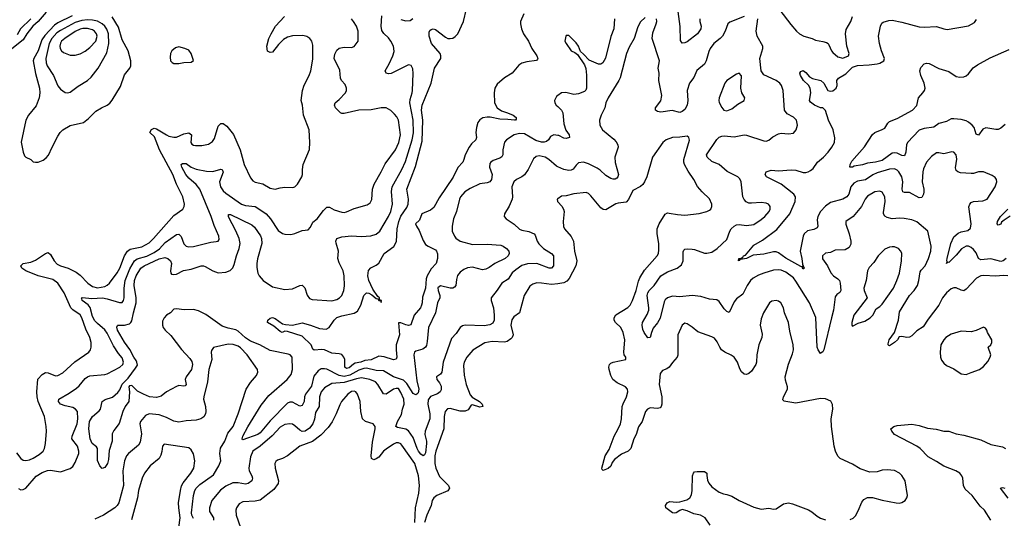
# Model space of a CAD drawing. Header units: inches. Extents: x 1649636 to 1815363, y 506543 to 641975.
# Tile 403 of 656: x 1725641 to 1733619, y 593905 to 597943. Entities that reach past the tile are written whole.
import ezdxf

# ---------------------------------------------------------------- set-up
doc = ezdxf.new("R2010")
doc.units = ezdxf.units.IN
doc.header["$MEASUREMENT"] = 0
doc.layers.add('B7529', color=7, linetype='Continuous')
doc.layers.add('B7539', color=7, linetype='Continuous')

msp = doc.modelspace()

# ---------------------------------------------------------------- linework, layer by layer
at = {"layer": 'B7529', "color": 5}
for points, elevation in [([(1729725.6, 597990), (1729699.7, 597930), (1729697.8, 597910), (1729706, 597870), (1729722, 597830), (1729763.6, 597770), (1729790.2, 597710), (1729830.3, 597650), (1729839.5, 597630), (1729837.4, 597622.6), (1729828.5, 597611.5), (1729750, 597602.3), (1729710.7, 597590), (1729684.7, 597575.3), (1729630.2, 597509.8), (1729568, 597472), (1729510, 597422), (1729490.3, 597390), (1729484.5, 597350), (1729489.3, 597270), (1729509.5, 597229.5), (1729544.2, 597204.2), (1729594, 597190), (1729640.4, 597170), (1729664.4, 597150), (1729663.5, 597136.5), (1729658, 597130), (1729650, 597129.1), (1729596.3, 597136.3), (1729530, 597138.3), (1729453, 597153), (1729430, 597153.4), (1729392.7, 597147.3), (1729370, 597133.6), (1729354.2, 597110), (1729342, 597070), (1729338.1, 597030), (1729343.5, 596990), (1729338.2, 596970), (1729302.2, 596937.8), (1729282.1, 596910), (1729249.4, 596850), (1729240.2, 596810), (1729230.2, 596790), (1729190, 596745.1), (1729152.4, 596667.6), (1729040.6, 596499.4), (1728996.5, 596423.5), (1728970, 596400.8), (1728899.3, 596370), (1728880.9, 596319.1), (1728848.4, 596290), (1728855.5, 596270), (1728876.5, 596236.5), (1728910, 596154.8), (1728930, 596123.8), (1728950, 596108.4), (1729010, 596079.1), (1729018, 596070), (1729027.1, 596047.1), (1729025.5, 596010), (1729014.4, 595970), (1728974.9, 595925.1), (1728942.5, 595870), (1728934.8, 595845.2), (1728929.4, 595770), (1728905, 595695), (1728903.2, 595650), (1728897.8, 595630), (1728887.7, 595610), (1728837.8, 595550), (1728810, 595471.8), (1728790, 595467.4), (1728770, 595470.9), (1728730, 595489.6), (1728710.9, 595489.1), (1728718, 595390), (1728692.4, 595310), (1728691.2, 595270), (1728696.9, 595210), (1728690, 595194.5), (1728670, 595189.8), (1728593, 595213), (1728550, 595217.2), (1728490, 595188.3), (1728436.4, 595183.6), (1728404.2, 595170), (1728359.2, 595160.8), (1728345.6, 595154.4), (1728310, 595123.6), (1728290, 595119.3), (1728275.4, 595130), (1728274, 595190), (1728267.7, 595210), (1728251.2, 595231.2), (1728230, 595238.2), (1728170, 595241.4), (1728110, 595270.6), (1728090, 595273.3), (1728027.1, 595267.1), (1728015.6, 595275.6), (1728002, 595310), (1727930, 595380.5), (1727810, 595418.4), (1727790, 595421.2), (1727768, 595410), (1727750, 595417.2), (1727701.1, 595461.1), (1727648.7, 595490), (1727652.7, 595510), (1727670, 595527.3), (1727690, 595530.3), (1727710, 595523.1), (1727770, 595480.7), (1727794.4, 595474.4), (1727850, 595468.5), (1727930, 595488.7), (1727997.3, 595470), (1728070, 595441.1), (1728123.3, 595436.7), (1728149.7, 595450.3), (1728188.3, 595510), (1728210, 595532.6), (1728250, 595545.8), (1728350, 595565.6), (1728377.4, 595582.6), (1728405.7, 595630), (1728429.1, 595710.9), (1728449.8, 595730.2), (1728470, 595727.4), (1728495.2, 595715.2), (1728530, 595686.4), (1728542, 595682), (1728550, 595668.4), (1728567.1, 595667.1), (1728570, 595654), (1728571.5, 595670), (1728555.3, 595675.3), (1728555.6, 595690), (1728541.7, 595701.7), (1728501.7, 595761.7), (1728469.9, 595829.9), (1728462.4, 595870), (1728467.7, 595912.3), (1728485.1, 595934.9), (1728530, 595954.4), (1728550, 595970.4), (1728593.5, 596050), (1728673.3, 596106.7), (1728693.7, 596146.3), (1728699.9, 596250), (1728711.8, 596310), (1728727.9, 596352.1), (1728777.9, 596422.1), (1728789.4, 596450), (1728789.9, 596490), (1728777, 596570), (1728846.8, 596753.2), (1728901, 596959), (1728906.1, 597130), (1728896.5, 597210), (1728901.2, 597250), (1728975.7, 597430), (1729002.2, 597550), (1729052.8, 597630), (1729054, 597650), (1729047.4, 597670), (1728978.3, 597750), (1728958, 597810), (1728958.2, 597841.8), (1728964.5, 597855.5), (1728975.7, 597864.3), (1728990, 597868.4), (1729010, 597862.6), (1729090, 597800.8), (1729110, 597791.9), (1729130, 597790.1), (1729150, 597794.3), (1729170, 597806.4), (1729190.5, 597830), (1729236, 597930), (1729261.3, 598030)], 520), ([(1725856.2, 598003.8), (1725790, 597928.6), (1725746.2, 597890), (1725698.3, 597830), (1725670, 597779.2), (1725550, 597684.7)], 580), ([(1725614.5, 594434.5), (1725650, 594388.2), (1725670, 594375.8), (1725690, 594372.2), (1725721, 594379), (1725750, 594392.2), (1725797.4, 594422.6), (1725829.5, 594450), (1725841.6, 594470), (1725849.6, 594510), (1725857.7, 594610), (1725856.4, 594650), (1725840.4, 594730), (1725791.6, 594851.6), (1725781.2, 594890), (1725778.7, 594930), (1725788, 595032), (1725822.6, 595070), (1725850, 595085.5), (1725870, 595084.4), (1725930, 595060.2), (1725950, 595061.5), (1725990, 595082.7), (1726087.5, 595172.5), (1726199.7, 595250), (1726213.3, 595270), (1726219.8, 595290), (1726219.8, 595330), (1726208.9, 595370), (1726177.1, 595437.1), (1726145.4, 595530), (1726130, 595552.8), (1726072.3, 595592.3), (1726054.2, 595610), (1725999.9, 595730), (1725950, 595809.1), (1725910, 595838.9), (1725790, 595869.8), (1725689, 595910), (1725659, 595930), (1725649.2, 595950), (1725668, 595970), (1725730, 595979.5), (1725770, 595994.6), (1725850, 596050.6), (1725870, 596059.1), (1725890, 596041.6), (1725918.8, 595990), (1725944.5, 595964.5), (1725972.2, 595950), (1726032.2, 595932.2), (1726098.1, 595898.1), (1726130, 595873.2), (1726192.2, 595810), (1726230, 595781.8), (1726270, 595771.6), (1726330, 595782.2), (1726350, 595792.5), (1726369.5, 595810.5), (1726430, 595893.8), (1726451.4, 595930), (1726491, 596030), (1726514.6, 596070), (1726535, 596085), (1726630, 596103.8), (1726690, 596137.5), (1726723.9, 596170), (1726890, 596357.7), (1726962.9, 596410), (1726974.7, 596430), (1726977.4, 596450), (1726961.5, 596510), (1726910.5, 596610.5), (1726882.1, 596690), (1726773.3, 596890), (1726734.1, 596994.1), (1726695.6, 597030), (1726710, 597055.3), (1726730, 597064.2), (1726750, 597060.2), (1726830, 597010.1), (1726850, 597000.5), (1726890, 596990.9), (1726910, 596992.5), (1726970, 597018.6), (1727010, 597027.6), (1727033.4, 597010), (1727026.5, 596950), (1727036.5, 596936.5), (1727048.4, 596928.4), (1727065.1, 596925.1), (1727115.3, 596924.7), (1727170, 596934.4), (1727202.8, 596957.2), (1727218.2, 596981.8), (1727250, 597081.1), (1727270, 597101.3), (1727290, 597103.2), (1727319.8, 597079.8), (1727373, 597013), (1727427.3, 596890), (1727458.9, 596770), (1727510, 596662), (1727530, 596638.4), (1727550, 596627.2), (1727610, 596614), (1727670, 596579.5), (1727709.6, 596570.4), (1727750, 596581.6), (1727790, 596586.4), (1727855.1, 596584.9), (1727869.7, 596590.3), (1727892.3, 596610), (1727926.6, 596670), (1727932.3, 596690), (1727932, 596730), (1727938.4, 596770), (1727988.2, 596891.8), (1727993, 596950), (1727987.3, 597050), (1727941.1, 597170), (1727932.1, 597250), (1727922.6, 597290), (1727931, 597370), (1727946.8, 597413.2), (1727987.5, 597492.5), (1728000.4, 597530), (1728015.2, 597624.8), (1728017, 597737), (1728008, 597770), (1727991.7, 597791.7), (1727967.7, 597807.7), (1727934.9, 597814.9), (1727850, 597811.8), (1727810, 597800.6), (1727778.3, 597781.7), (1727738.1, 597741.9), (1727690, 597681.6), (1727670, 597677), (1727648.1, 597688.1), (1727642.6, 597730), (1727659.1, 597790), (1727677.3, 597830), (1727714.2, 597890), (1727786.2, 597970)], 580), ([(1725731.6, 597950), (1725647.9, 597870), (1725618.9, 597821.1)], 560), ([(1725630, 594145.8), (1725650, 594136.5), (1725670, 594137.7), (1725690, 594149.4), (1725773, 594247), (1725822.6, 594277.4), (1725866.6, 594293.4), (1725890, 594296), (1725970, 594280.5), (1726050, 594309.2), (1726070, 594324.9), (1726090, 594357.1), (1726118.5, 594430), (1726119.4, 594450), (1726109, 594490), (1726063.5, 594550), (1726064.8, 594570), (1726106, 594670), (1726110.8, 594710.8), (1726109, 594769), (1726093.7, 594790), (1726070, 594803.7), (1726010, 594816.5), (1725971.6, 594830), (1725956.4, 594850), (1725958.7, 594870), (1726042.4, 594917.6), (1726102, 594958), (1726122.7, 594977.3), (1726170, 595036.9), (1726188.8, 595051.2), (1726210, 595058.6), (1726330, 595069.2), (1726350, 595074.7), (1726451.2, 595130), (1726475.8, 595150), (1726483.1, 595170), (1726470, 595205.1), (1726440.9, 595240.9), (1726401.6, 595301.6), (1726350, 595405.7), (1726330, 595431.9), (1726270, 595482), (1726250, 595504.1), (1726230, 595540.4), (1726211.5, 595611.5), (1726194.4, 595634.4), (1726147.6, 595670), (1726145.1, 595685.1), (1726139.3, 595690), (1726150, 595693.8), (1726224.7, 595684.7), (1726310.8, 595690), (1726350, 595683.3), (1726450, 595652.6), (1726470, 595653.7), (1726482.3, 595670), (1726487, 595690), (1726488.1, 595768.1), (1726496.5, 595830), (1726534.4, 595925.6), (1726569.7, 595990.3), (1726592.4, 596007.6), (1726670, 596027.9), (1726730, 596056.9), (1726772.2, 596087.8), (1726820.3, 596139.7), (1726910, 596202.4), (1726930, 596205), (1726938.8, 596198.8), (1726948.3, 596188.3), (1726970, 596128.2), (1726990, 596108.8), (1727010, 596104), (1727050, 596105.5), (1727190, 596140.9), (1727233.4, 596146.6), (1727249.4, 596150.6), (1727258, 596162), (1727254, 596190), (1727215.9, 596275.9), (1727192.5, 596350), (1727100.2, 596570), (1727070, 596608.6), (1727010, 596659.9), (1726986.4, 596690), (1726954.2, 596750), (1726948.9, 596771.1), (1726960, 596780), (1726990, 596778.3), (1727030, 596749.4), (1727070, 596732.7), (1727155.6, 596715.6), (1727206.2, 596713.8), (1727270, 596734), (1727280.7, 596730), (1727288.7, 596708.7), (1727259.3, 596630), (1727268.6, 596590), (1727290, 596558), (1727310, 596539.7), (1727438.7, 596450), (1727470, 596438.6), (1727550, 596431), (1727611.1, 596391.1), (1727638.2, 596370), (1727673.8, 596330), (1727735.1, 596235.1), (1727770, 596210.4), (1727790, 596205.3), (1727837.2, 596202.8), (1727870, 596210.4), (1727930, 596235.5), (1727977.7, 596242.3), (1727997.6, 596262.4), (1728015.9, 596304.1), (1728050, 596330.2), (1728101.2, 596398.8), (1728130, 596423.7), (1728150, 596425.3), (1728190, 596404.6), (1728250, 596384.6), (1728270, 596382.3), (1728290, 596386.5), (1728350, 596413.8), (1728455.6, 596444.4), (1728479.8, 596460.2), (1728493.4, 596486.6), (1728498.7, 596570), (1728512, 596610), (1728570, 596710.4), (1728602.8, 596777.2), (1728685, 596890), (1728714.1, 596950), (1728725.6, 597010), (1728710, 597129.4), (1728696.6, 597156.6), (1728678.8, 597178.8), (1728647.6, 597207.6), (1728609.8, 597229.8), (1728569.8, 597229.8), (1728490, 597212.2), (1728390, 597211.8), (1728270, 597182.4), (1728250, 597184.5), (1728241.2, 597190), (1728200.9, 597230), (1728192.7, 597250), (1728197.2, 597270), (1728230, 597295.8), (1728280.5, 597350), (1728288, 597370), (1728288.2, 597390), (1728278.2, 597418.2), (1728249.6, 597450), (1728239.7, 597470), (1728233.8, 597533.8), (1728189.8, 597629.8), (1728195.2, 597664.8), (1728210, 597696.4), (1728230, 597713.1), (1728270, 597720.2), (1728330, 597717.6), (1728350, 597725.5), (1728382.9, 597770), (1728384.7, 597850), (1728371.2, 597890), (1728345.1, 597930), (1728328, 597950)], 560), ([(1726065.2, 597974.8), (1725950, 597917.2), (1725921.7, 597898.3), (1725844.3, 597815.7), (1725820.3, 597779.7), (1725790.1, 597690.1), (1725754.2, 597630), (1725749.6, 597610), (1725767.7, 597507.7), (1725799.8, 597390), (1725802.5, 597350), (1725797.4, 597310), (1725775.1, 597244.9), (1725711.4, 597170), (1725691.4, 597130), (1725651.9, 596951.9), (1725669.1, 596869.1), (1725680.7, 596840.7), (1725690.2, 596830.2), (1725730.7, 596810), (1725750, 596793.4), (1725770, 596788.4), (1725790.6, 596790.6), (1725830, 596806.7), (1725855.6, 596824.4), (1725875.2, 596844.8), (1725902.7, 596910), (1725950, 596999.3), (1725969.7, 597030), (1725990, 597050.3), (1726050, 597085.5), (1726157, 597110), (1726197.8, 597142.2), (1726257.3, 597202.7), (1726302.9, 597230), (1726349.8, 597250.2), (1726370, 597267.2), (1726389.1, 597290.9), (1726457.7, 597402.3), (1726490, 597498), (1726534.3, 597550), (1726542, 597570), (1726542.3, 597610), (1726520.4, 597690), (1726470, 597781.3), (1726441.7, 597881.7), (1726390, 597965.8)], 620), ([(1730000, 597006), (1729970, 597011.3), (1729943.1, 596996.9), (1729924.9, 596970), (1729910, 596956.8), (1729890, 596950.7), (1729870, 596951.1), (1729824.4, 596964.4), (1729730, 597019.6), (1729690, 597022.6), (1729648.8, 597010), (1729584.9, 596970), (1729567.9, 596952.1), (1729554.9, 596890), (1729555.3, 596850), (1729546.7, 596833.3), (1729530, 596822), (1729478.3, 596801.7), (1729458.8, 596790), (1729450, 596779), (1729446.7, 596750), (1729468.1, 596690), (1729463.2, 596650), (1729450, 596631.3), (1729430, 596622), (1729370, 596613.3), (1729290, 596575.6), (1729247.2, 596550), (1729212.6, 596510), (1729203.2, 596490), (1729179, 596390), (1729155.6, 596330), (1729144, 596270), (1729146, 596230), (1729162.7, 596190), (1729174.7, 596174.7), (1729210, 596148.4), (1729310, 596122.5), (1729430, 596125.1), (1729538.4, 596118.4), (1729559.5, 596110), (1729586, 596090), (1729603.6, 596070), (1729607.9, 596050), (1729599.1, 596030), (1729574.3, 596010), (1729490, 595968.9), (1729444.7, 595935.3), (1729418.1, 595921.9), (1729390, 595918.4), (1729310, 595938.6), (1729270, 595935), (1729238.8, 595921.2), (1729210, 595899.1), (1729189.4, 595870.6), (1729180.4, 595839.6), (1729175.5, 595790), (1729163.9, 595776.1), (1729150, 595769.8), (1729130, 595768.7), (1729050, 595787.8), (1729030, 595772.3), (1729032.6, 595750), (1729046.2, 595710), (1729046, 595690), (1729026.3, 595650), (1729009.7, 595570.3), (1728952.8, 595450), (1728942.8, 595337.2), (1728935.8, 595304.2), (1728928.7, 595290), (1728906.2, 595273.8), (1728850, 595258.2), (1728840.8, 595250), (1728833.5, 595230), (1728857.9, 595017.9), (1728875.6, 594950), (1728870, 594922), (1728859.3, 594910), (1728850, 594905.1), (1728830, 594916.1), (1728776.7, 594996.7), (1728750, 595022.8), (1728670, 595052), (1728590, 595100.2), (1728530, 595101.7), (1728450, 595120.7), (1728430, 595119.4), (1728390, 595105.9), (1728316.3, 595063.7), (1728270, 595052.5), (1728230, 595062.1), (1728130, 595112.3), (1728110, 595116.7), (1728084.7, 595115.3), (1728059.6, 595100.4), (1728024.6, 595055.4), (1728004.9, 594975.1), (1727955.8, 594910), (1727948, 594890), (1727945.7, 594850), (1727930, 594819.8), (1727910, 594814.2), (1727850, 594844.5), (1727830, 594845.6), (1727810, 594836.5), (1727670, 594694.6), (1727590, 594597), (1727570, 594584.5), (1727450, 594539.5), (1727444, 594550), (1727449.8, 594570), (1727490, 594645.7), (1727597.4, 594822.6), (1727660.6, 594899.4), (1727808.3, 595030), (1727840.2, 595070), (1727852.1, 595110), (1727849.7, 595210), (1727832, 595230), (1727815.7, 595235.7), (1727670, 595262.9), (1727585.6, 595310), (1727510, 595340.1), (1727470, 595366), (1727410, 595421.4), (1727392.3, 595432.3), (1727330, 595444.8), (1727282.1, 595462.1), (1727150, 595554.9), (1727090, 595584.2), (1727050, 595596.3), (1726972.9, 595592.9), (1726910, 595600.4), (1726890, 595597.6), (1726862, 595570), (1726830, 595549.5), (1726811.5, 595528.5), (1726798, 595502), (1726796.9, 595470), (1726804, 595450), (1726818.9, 595430), (1726865.2, 595385.2), (1726951.1, 595271.1), (1727019.8, 595199.8), (1727035.2, 595175.2), (1727040.1, 595150), (1727033.1, 595110), (1726989, 595050), (1726981.7, 595030), (1726990, 594988), (1726982, 594978), (1726970, 594975.1), (1726930, 594979.7), (1726910, 594973.3), (1726829.4, 594930.6), (1726786.8, 594893.2), (1726750, 594884.1), (1726693.2, 594890), (1726642.7, 594910), (1726595.6, 594935.6), (1726550, 594980.7), (1726530, 594978), (1726524.9, 594970), (1726530.7, 594930), (1726526.2, 594850), (1726496.6, 594810), (1726476.5, 594770), (1726447.3, 594672.7), (1726404, 594616), (1726390.4, 594589.6), (1726390.2, 594530), (1726365.5, 594454.5), (1726359.7, 594380.3), (1726351.6, 594350), (1726330, 594315.3), (1726310, 594308), (1726289.2, 594329.2), (1726272.3, 594372.3), (1726269.8, 594470), (1726263.1, 594483.1), (1726228.9, 594510), (1726211.1, 594550), (1726200.4, 594630), (1726205.8, 594690), (1726231.2, 594730), (1726285.2, 594774.8), (1726294.2, 594790), (1726309, 594851), (1726333.3, 594866.7), (1726392.5, 594887.5), (1726435, 594925), (1726453.1, 594946.9), (1726470, 594990.2), (1726519.4, 595040.6), (1726579.9, 595120.1), (1726594, 595146), (1726590.8, 595170), (1726583.9, 595183.9), (1726564.8, 595210), (1726533.4, 595273.4), (1726490, 595330.8), (1726434.1, 595430), (1726426.9, 595453.1), (1726432.2, 595467.8), (1726437.2, 595470), (1726490, 595470.7), (1726530, 595479.8), (1726542.3, 595490), (1726550, 595505.3), (1726562.3, 595570), (1726585.2, 595650), (1726584, 595690), (1726569.2, 595790), (1726570.8, 595830), (1726585.7, 595870), (1726621.8, 595930), (1726650, 595949.2), (1726770, 596006.4), (1726816.3, 596016.3), (1726841.7, 596010), (1726863.8, 595990), (1726870.2, 595970), (1726861.5, 595910), (1726865.6, 595890), (1726870, 595883.5), (1726890, 595878.6), (1726910, 595882.8), (1726968.3, 595911.7), (1727030, 595923.2), (1727110, 595949.4), (1727130, 595949.4), (1727144.1, 595944.1), (1727206, 595910), (1727250, 595892.9), (1727310, 595898.9), (1727346.9, 595913.1), (1727366.4, 595933.6), (1727379.3, 595960.7), (1727397.9, 596030), (1727420.2, 596090), (1727426.7, 596130), (1727418.7, 596170), (1727393.3, 596233.3), (1727332.3, 596347.7), (1727333.6, 596366.4), (1727350, 596366.7), (1727522.5, 596282.5), (1727542.9, 596262.9), (1727591.8, 596191.8), (1727599.8, 596170), (1727603.5, 596130), (1727567.3, 596007.3), (1727562.2, 595970), (1727563.2, 595936.8), (1727571, 595890), (1727580.2, 595870), (1727614.3, 595830), (1727690, 595780.2), (1727790, 595758.9), (1727850, 595764.2), (1727910, 595790.3), (1727930, 595794), (1727950, 595770.7), (1727971.4, 595711.4), (1727990, 595686), (1728010, 595677.6), (1728170, 595666.4), (1728210, 595677.3), (1728231.3, 595690), (1728251.1, 595710), (1728266.6, 595750), (1728271.5, 595788.5), (1728269.1, 595870), (1728260.7, 595910), (1728230, 595973), (1728217.6, 596010), (1728223.1, 596070), (1728205.3, 596134.7), (1728203.5, 596150), (1728209.7, 596170), (1728250, 596185), (1728330, 596193.5), (1728410, 596186.2), (1728487.3, 596192.7), (1728530, 596205.8), (1728558.5, 596230), (1728629.9, 596350.1), (1728648.4, 596390), (1728660.6, 596450), (1728653.2, 596553.2), (1728658.5, 596590), (1728736.7, 596730), (1728765.9, 596794.1), (1728820.8, 596970), (1728832.3, 597027.7), (1728829.9, 597130), (1728802.1, 597270), (1728804.2, 597295.8), (1728820.7, 597350), (1728822.5, 597370), (1728828.5, 597508.5), (1728825.1, 597545.1), (1728812.9, 597572.9), (1728790, 597576.9), (1728650, 597506.3), (1728630, 597503.6), (1728609.2, 597510), (1728600.9, 597530), (1728635.2, 597584.8), (1728663.5, 597650), (1728674.9, 597685.1), (1728673.3, 597710), (1728668.7, 597730), (1728648.7, 597770), (1728630, 597796), (1728590.6, 597830.6), (1728576.1, 597856.1), (1728569.9, 597890), (1728575.7, 597975.7)], 540), ([(1728730, 597946), (1728770, 597933.8), (1728803.5, 597936.5), (1728827.3, 597952.7)], 540), ([(1730000, 597328.5), (1729990, 597320.9), (1729974.4, 597290), (1729976.4, 597270), (1729988.8, 597250), (1730000, 597239.6)], 540), ([(1730000, 596751.6), (1729990, 596756), (1729929.7, 596810), (1729897.4, 596830), (1729850, 596842), (1729824.7, 596835.3), (1729802.9, 596817.1), (1729760.2, 596730), (1729730, 596687.6), (1729709.5, 596670.6), (1729667, 596650), (1729643.6, 596630), (1729628.2, 596590), (1729633.4, 596510), (1729630.2, 596489.8), (1729607.2, 596432.8), (1729568, 596370), (1729567.3, 596350), (1729582.8, 596330), (1729646.9, 596286.9), (1729690, 596246), (1729710, 596237.7), (1729767, 596227), (1729810, 596208), (1729818, 596198), (1729833.4, 596150), (1729847.3, 596127.3), (1729885.8, 596090), (1729948.7, 596050), (1729967.2, 596030), (1729965.3, 595950), (1729950.6, 595930), (1729930, 595930.9), (1729830, 595967.9), (1729754.2, 595965.8), (1729710, 595951.5), (1729661.2, 595918.8), (1729630, 595892), (1729598.2, 595841.8), (1729547, 595810), (1729510, 595752), (1729462.4, 595690), (1729461.7, 595670), (1729479.3, 595610), (1729485.8, 595550), (1729484.2, 595510), (1729473.3, 595486.7), (1729450, 595472.8), (1729403.9, 595463.9), (1729251.7, 595468.3), (1729230, 595464.7), (1729210, 595451.6), (1729178.3, 595401.7), (1729139.6, 595360.4), (1729071.4, 595168.6), (1729062.3, 595090), (1729050, 595073.3), (1729018.4, 595050), (1729020.3, 595030), (1729042.6, 595002.6), (1729056.4, 594976.4), (1729055, 594945), (1729047.9, 594930), (1729026.5, 594913.5), (1728969.1, 594890.9), (1728950, 594865.1), (1728946.9, 594830), (1728963.8, 594750), (1728964.9, 594710), (1728925.1, 594610), (1728924.6, 594584.6), (1728937.8, 594530), (1728938.2, 594510), (1728930, 594435.1), (1728921.5, 594418.5), (1728910, 594409.8), (1728890, 594424.7), (1728872.7, 594450), (1728861.5, 594470), (1728830, 594560.3), (1728790, 594614.3), (1728770, 594627.8), (1728701.5, 594641.5), (1728689.7, 594649.7), (1728701.4, 594690), (1728733.3, 594746.7), (1728741.4, 594790), (1728756.4, 594830), (1728752.6, 594870), (1728730, 594924.2), (1728710, 594955.9), (1728690, 594957.3), (1728670.3, 594950), (1728610, 594910.9), (1728590, 594914), (1728541.6, 594990), (1728523.1, 595010), (1728478, 595030), (1728410, 595041.8), (1728370, 595035.7), (1728270, 595005), (1728170, 594997.3), (1728110, 594963.1), (1728083.7, 594930), (1728070.2, 594890), (1728067.6, 594810), (1728038.4, 594761.6), (1728029.1, 594709.1), (1728015.9, 594670), (1727990, 594636.3), (1727952.9, 594610), (1727930, 594608.9), (1727910, 594618.5), (1727870, 594655.2), (1727850, 594667.4), (1727830, 594671.6), (1727790, 594663.7), (1727750, 594642.2), (1727685.7, 594574.3), (1727590, 594488.5), (1727528.5, 594450), (1727510, 594402.7), (1727496.8, 594310), (1727500.2, 594290), (1727521.6, 594250), (1727527.3, 594230), (1727520.7, 594210), (1727492.7, 594187.3), (1727470, 594182.9), (1727410, 594193.2), (1727367.8, 594192.2), (1727310, 594165), (1727267.3, 594132.7), (1727197.7, 594050), (1727178.6, 593990), (1727180, 593960), (1727211.6, 593910), (1727210.8, 593890)], 560), ([(1730000, 596492.8), (1729996, 596490), (1729998.8, 596470), (1730000, 596468.8)], 580), ([(1730000, 595804.9), (1729950, 595797.5), (1729870, 595810.8), (1729830, 595811.8), (1729798.2, 595801.8), (1729775, 595785), (1729729.2, 595710), (1729690.4, 595570), (1729644.3, 595535.7), (1729627.3, 595512.7), (1729619.5, 595470), (1729639.2, 595390), (1729631.6, 595370), (1729621.1, 595358.9), (1729590, 595338.2), (1729570, 595332.7), (1729470, 595336.2), (1729410, 595326.3), (1729313.2, 595266.8), (1729263.9, 595210), (1729242.8, 595170), (1729237.5, 595142.5), (1729243.4, 595063.4), (1729257.8, 594990), (1729290, 594905.3), (1729306.5, 594886.5), (1729366.7, 594850), (1729388.5, 594830), (1729392.4, 594810), (1729370, 594806.3), (1729310, 594825.1), (1729298.8, 594821.2), (1729275.7, 594784.3), (1729250, 594772.6), (1729210, 594771.6), (1729130, 594795.3), (1729107.6, 594792.4), (1729089.5, 594770.5), (1729081, 594730), (1729078.5, 594630), (1729012.8, 594450), (1729005.5, 594410), (1729005.5, 594350), (1729013, 594310), (1729043.7, 594243.7), (1729114.5, 594170), (1729122.6, 594150), (1729111.1, 594128.9), (1729019.7, 594090), (1728995.5, 594070), (1728983.5, 594050), (1728974, 594010), (1728938.6, 593930), (1728920.7, 593870)], 580), ([(1727050, 593904.2), (1727034.5, 593930), (1727032, 593950), (1727049.2, 594090), (1727058.7, 594130), (1727070, 594150.1), (1727100.3, 594179.7), (1727210, 594257), (1727255.6, 594330), (1727270.6, 594370), (1727262.4, 594430), (1727267.3, 594472.7), (1727302.6, 594530), (1727326.4, 594593.6), (1727370.4, 594650), (1727410, 594752.4), (1727475.5, 594950), (1727510, 595004.9), (1727558.4, 595061.6), (1727571.3, 595090), (1727568.2, 595110), (1727484.4, 595230), (1727430, 595285), (1727410, 595299), (1727370, 595313.7), (1727330, 595316.2), (1727210, 595288.2), (1727194.8, 595265.2), (1727192.2, 595250), (1727198.9, 595190), (1727172, 595110), (1727163.6, 595010), (1727132.3, 594890), (1727130.2, 594870), (1727145.4, 594810), (1727148.3, 594770), (1727145.5, 594750), (1727133.4, 594726.6), (1727108.1, 594711.9), (1727070, 594698.7), (1726990, 594694.4), (1726930, 594684.2), (1726890, 594693.1), (1726830, 594722.6), (1726770, 594742.9), (1726690, 594751), (1726661.3, 594738.7), (1726620.3, 594690), (1726613.7, 594670), (1726626.9, 594590), (1726618, 594522), (1726602, 594498), (1726523.2, 594430), (1726507.3, 594410), (1726491, 594370), (1726477.7, 594290), (1726480.8, 594170), (1726444.3, 594030), (1726431.4, 594008.6), (1726411, 593989), (1726318.9, 593930), (1726250, 593897)], 560), ([(1728843.9, 593870), (1728847.2, 593990), (1728874.3, 594110), (1728881.7, 594170), (1728872, 594250), (1728843.5, 594350), (1728737.9, 594497.9), (1728728.6, 594508.6), (1728710, 594517), (1728690, 594515.4), (1728670, 594506.6), (1728610, 594465.3), (1728590, 594449.2), (1728550, 594399.5), (1728530, 594386.1), (1728510, 594379.8), (1728491.6, 594390), (1728488.2, 594410), (1728498.5, 594521.5), (1728521.2, 594630), (1728519.8, 594650), (1728503.7, 594670), (1728442.7, 594690), (1728419.7, 594710), (1728405.8, 594770), (1728399.3, 594850), (1728377.7, 594910), (1728363.7, 594930), (1728350, 594935.6), (1728330, 594932.9), (1728300.3, 594910), (1728248.9, 594850), (1728234.7, 594825.3), (1728206.4, 594750), (1728172.5, 594687.5), (1728139.2, 594640.8), (1728082.1, 594577.9), (1728012.2, 594527.8), (1727910.2, 594489.8), (1727810, 594410.9), (1727770, 594388.5), (1727730, 594376.3), (1727715.8, 594364.2), (1727708.9, 594350), (1727711.5, 594310), (1727738.4, 594210), (1727734.2, 594185.8), (1727701, 594139), (1727590, 594052.9), (1727550, 594044.9), (1727450, 594038.5), (1727418.4, 594021.6), (1727396.5, 593990), (1727391.6, 593970), (1727395.8, 593930), (1727431, 593831)], 580), ([(1726929.8, 593830), (1726942.2, 593910), (1726929.8, 593990), (1726928.2, 594030), (1726944.2, 594130), (1726953.1, 594166.9), (1726966.2, 594193.8), (1727027.6, 594270), (1727050.9, 594310), (1727059.8, 594370), (1727048.4, 594428.4), (1727030, 594459.3), (1727010, 594477), (1726810, 594506.6), (1726797.1, 594490), (1726793.5, 594446.5), (1726784.5, 594415.5), (1726770.4, 594390), (1726698, 594330), (1726651.6, 594270), (1726633.6, 594230), (1726603.5, 594130), (1726595.5, 594070), (1726547.5, 593892.5)], 580)]:
    msp.add_lwpolyline(points, dxfattribs=dict(at, elevation=elevation))
for points, elevation in [([(1726190, 597941.5), (1726144.1, 597935.9), (1726090, 597919.4), (1725970, 597856), (1725942.7, 597837.3), (1725899.9, 597790), (1725879.7, 597750), (1725853.3, 597630), (1725854.9, 597594.9), (1725862.1, 597570), (1725914, 597490), (1725950, 597408), (1725970, 597380.4), (1726010, 597352.7), (1726030, 597350.4), (1726050, 597357.6), (1726113.8, 597406.2), (1726188.8, 597451.2), (1726220.8, 597479.2), (1726275.6, 597550), (1726345.5, 597674.5), (1726361.6, 597750), (1726359.9, 597830), (1726346.1, 597866.1), (1726330.2, 597890.2), (1726309.9, 597910), (1726270.5, 597930.5), (1726230, 597940.5)], 640), ([(1726190, 597872.2), (1726151.5, 597871.5), (1726130, 597866), (1726090, 597847.8), (1726005.2, 597790), (1725980.6, 597770), (1725970, 597752.4), (1725966, 597730), (1725968.9, 597708.9), (1725979.6, 597690), (1725996.3, 597676.3), (1726050, 597655.2), (1726090, 597654.9), (1726130, 597666.2), (1726170, 597688.1), (1726210, 597719.2), (1726258.3, 597770), (1726269.2, 597810), (1726263.4, 597830), (1726248, 597850), (1726230, 597860.4)], 660), ([(1726930, 597722.4), (1726903.7, 597716.3), (1726872.4, 597690), (1726862.6, 597670), (1726859.5, 597639.5), (1726863.8, 597610), (1726876.7, 597596.7), (1726890, 597588.7), (1726930, 597588.4), (1726970, 597595.5), (1727030, 597598), (1727048.4, 597611.6), (1727031.2, 597670), (1727010, 597695.6), (1726979, 597710)], 620)]:
    msp.add_lwpolyline(points, close=True, dxfattribs=dict(at, elevation=elevation))
at = {"layer": 'B7539', "color": 5}
for points, elevation in [([(1731152.6, 597950), (1731151.4, 597930), (1731163.2, 597890), (1731161.3, 597870), (1731132.2, 597830), (1731050, 597764.4), (1731030, 597754.7), (1731010, 597752.3), (1730994.9, 597774.9), (1730991.8, 597888.2), (1730977.5, 598010)], 540), ([(1731800.5, 598020.5), (1731890, 597903.8), (1731935.8, 597850), (1731960.3, 597830), (1731995.5, 597810), (1732062.8, 597790), (1732090, 597777.1), (1732150, 597768), (1732178, 597758), (1732190.8, 597750), (1732198.4, 597738.4), (1732219.3, 597690), (1732230, 597676.3), (1732270, 597643.7), (1732310, 597632.7), (1732356, 597650), (1732360.9, 597670), (1732344.5, 597730), (1732331.2, 597830), (1732337.2, 597862.7), (1732375.4, 597930), (1732389.6, 597970)], 560), ([(1730710, 597962), (1730670, 597926), (1730650, 597885.2), (1730619.7, 597790), (1730580, 597720), (1730559, 597670), (1730507, 597473), (1730497, 597450), (1730408.8, 597311.2), (1730391.5, 597270), (1730382, 597230), (1730351.7, 597170), (1730339.5, 597130), (1730342.4, 597090), (1730362.4, 597050), (1730455, 596975), (1730474.4, 596954.4), (1730488.1, 596930), (1730491.2, 596910), (1730462.3, 596830), (1730466.2, 596786.2), (1730494.3, 596690), (1730488.2, 596670), (1730478.9, 596661.1), (1730467, 596653), (1730450, 596651.3), (1730430, 596656.3), (1730390, 596680.5), (1730344.9, 596724.9), (1730320.9, 596740.9), (1730250, 596776.2), (1730210, 596789.8), (1730170, 596784), (1730150, 596766.3), (1730125.9, 596734.1), (1730110, 596724.4), (1730090, 596721.8), (1730049.9, 596729.9), (1730000, 596751.6)], 560), ([(1730461.7, 597950), (1730456.1, 597870), (1730431.8, 597808.2), (1730387.8, 597632.2), (1730365.7, 597594.3), (1730350, 597584.2), (1730330, 597584.2), (1730255.1, 597615.1), (1730210, 597664), (1730184.7, 597684.7), (1730170, 597728), (1730150, 597757.2), (1730090, 597814), (1730070, 597814), (1730066, 597810), (1730058.8, 597770), (1730067.7, 597750), (1730110, 597691), (1730138.8, 597678.8), (1730161, 597661), (1730218.7, 597578.7), (1730228.9, 597548.9), (1730234.9, 597494.9), (1730233.8, 597390), (1730226.9, 597373.1), (1730217, 597363), (1730170, 597344), (1730130, 597338.3), (1730067, 597353), (1730030, 597351.5), (1730000, 597328.5)], 540), ([(1733649, 595869), (1733610, 595871.2), (1733550, 595865.4), (1733450, 595871.3), (1733430, 595868.9), (1733394.6, 595850), (1733310, 595760.5), (1733290, 595748.3), (1733270, 595752.6), (1733230, 595771.7), (1733210, 595770.7), (1733190, 595763.5), (1733151.1, 595730), (1733118.9, 595690), (1733087.7, 595630), (1733001.9, 595518.1), (1732962.9, 595457.1), (1732910, 595422.3), (1732870, 595383.1), (1732850, 595372.9), (1732830, 595370.7), (1732790, 595376.8), (1732766.4, 595373.6), (1732753.4, 595350), (1732730, 595329.2), (1732690, 595302), (1732684, 595304), (1732678, 595310), (1732678, 595318), (1732685.1, 595350), (1732728.7, 595411.3), (1732760.6, 595510), (1732770, 595576.4), (1732852, 595710), (1732890, 595750.2), (1732916.1, 595790), (1732927.3, 595830), (1732937.7, 595902.3), (1732944.6, 595915.4), (1732976.8, 595950), (1733004.8, 596010), (1733023.9, 596070), (1733027.2, 596110), (1732998.4, 596230), (1732910, 596306.2), (1732870, 596322.2), (1732807.8, 596332.2), (1732770, 596335.3), (1732710, 596329.8), (1732670, 596341.1), (1732651.9, 596351.9), (1732641, 596370), (1732641, 596381), (1732654.5, 596470), (1732651.4, 596510), (1732630, 596545.4), (1732610, 596553.5), (1732570, 596548.2), (1732510, 596513.6), (1732491.1, 596490), (1732461.1, 596430), (1732394.4, 596350), (1732335.8, 596310), (1732333.8, 596286.2), (1732362.7, 596210), (1732376.2, 596150), (1732375.9, 596124.1), (1732362.4, 596097.6), (1732330, 596078.7), (1732250, 596076.3), (1732210, 596058.3), (1732170, 596052.4), (1732147.2, 596030), (1732147.3, 596007.3), (1732185.7, 595950), (1732213.7, 595893.7), (1732234, 595870), (1732270, 595845.7), (1732284.6, 595830), (1732290.2, 595810.2), (1732294.6, 595750), (1732285.7, 595734.3), (1732262.2, 595717.8), (1732250, 595698), (1732236.4, 595590), (1732218.3, 595530), (1732157.4, 595270), (1732150, 595252.7), (1732135.9, 595244.1), (1732130, 595241.2), (1732110, 595269.4), (1732102.4, 595290), (1732091.9, 595531.9), (1732040.3, 595650), (1731930, 595826.4), (1731910, 595851.4), (1731850, 595898), (1731810, 595915.6), (1731790, 595918.3), (1731750, 595913.6), (1731670, 595889.9), (1731627, 595873), (1731585.5, 595850), (1731563.6, 595830), (1731535.2, 595790), (1731500.7, 595719.3), (1731450, 595682.7), (1731430, 595658.9), (1731390, 595572.3), (1731370, 595580.5), (1731350, 595600.5), (1731310, 595661.6), (1731290, 595673.3), (1731230, 595679.8), (1731160.7, 595700.7), (1731090, 595709.9), (1730990, 595698.6), (1730930, 595703.9), (1730890, 595691.4), (1730870, 595673.5), (1730861.7, 595658.3), (1730830, 595527.3), (1730810, 595488), (1730774.4, 595445.6), (1730759.3, 595410), (1730750, 595369), (1730730, 595366), (1730700.4, 595410), (1730690, 595434), (1730684.4, 595470), (1730687.4, 595490), (1730724.6, 595555.4), (1730737.6, 595590), (1730738.8, 595610), (1730726.2, 595710), (1730730, 595731.7), (1730742.2, 595750), (1730782.9, 595790), (1730836.9, 595870), (1730890, 595901.6), (1730969.2, 595930.8), (1731002.7, 595957.3), (1731018.2, 595990), (1731016.6, 596063.4), (1731022.5, 596077.5), (1731030, 596083.8), (1731050, 596087.2), (1731090, 596085.5), (1731110, 596082.4), (1731190, 596053.4), (1731210, 596051.2), (1731250, 596061.2), (1731292.6, 596090), (1731370, 596163.8), (1731394, 596230), (1731407.1, 596250), (1731430, 596271.7), (1731450, 596281.7), (1731470, 596284.9), (1731530, 596275.6), (1731590, 596284.9), (1731650, 596324.4), (1731679.7, 596350), (1731712.9, 596390), (1731721.1, 596410), (1731721.6, 596430), (1731717.5, 596437.5), (1731708.4, 596448.4), (1731690, 596458), (1731650, 596462.3), (1731570, 596456.1), (1731550, 596458), (1731528.1, 596468.1), (1731510, 596486), (1731500.3, 596510), (1731485.8, 596630), (1731475.2, 596655.2), (1731459.7, 596670), (1731373.2, 596713.2), (1731310, 596770.8), (1731250, 596794), (1731211.3, 596830), (1731207.4, 596850), (1731290, 596973.4), (1731308.5, 596991.5), (1731330, 596999.2), (1731350, 597001.6), (1731430, 596993.4), (1731510, 597010.3), (1731530, 597007.4), (1731670, 596961.1), (1731690, 596960.3), (1731710, 596967.4), (1731744.9, 596995.1), (1731790, 597018.9), (1731810, 597024.2), (1731870, 597018.4), (1731910, 597025.5), (1731933.3, 597050), (1731943, 597090), (1731935.1, 597130), (1731910, 597154.8), (1731861, 597181), (1731839.2, 597210), (1731826.6, 597370), (1731815, 597410), (1731799.1, 597430), (1731771.3, 597450), (1731670, 597497.3), (1731649.9, 597529.9), (1731638.7, 597630), (1731662, 597710), (1731662.4, 597730), (1731617.4, 597810), (1731609.7, 597850), (1731621.6, 597950)], 560), ([(1731510.3, 597969.7), (1731396, 597924), (1731378, 597910), (1731358, 597850), (1731336, 597810), (1731317.6, 597790), (1731266.3, 597750), (1731236.5, 597710), (1731225.1, 597685.1), (1731204.2, 597610), (1731190, 597582), (1731128.9, 597531.1), (1731104, 597476), (1731069, 597430), (1731049, 597370), (1731054.5, 597290), (1731050.2, 597250), (1731030, 597215.8), (1731010, 597199.8), (1730990, 597192.5), (1730927.2, 597207.2), (1730835.5, 597195.5), (1730810, 597200.5), (1730792.7, 597210), (1730793.6, 597230), (1730834.8, 597285.2), (1730844.2, 597330), (1730818.9, 597450), (1730823.1, 597510), (1730815.1, 597550), (1730826.2, 597610), (1730766.2, 597790), (1730770, 597836), (1730799.5, 597910), (1730803.7, 597930), (1730800.9, 597950)], 560), ([(1733633.8, 596010), (1733610, 595989.3), (1733590, 595986.2), (1733510, 596006.6), (1733430, 595997.4), (1733410.5, 596010.5), (1733390, 596056.4), (1733370, 596081), (1733350, 596099.6), (1733329.6, 596109.6), (1733310, 596108), (1733273.2, 596086.8), (1733230, 596035.1), (1733190, 595995.8), (1733170, 595977), (1733161.4, 595978.6), (1733150, 595969), (1733156.4, 595983.6), (1733152.3, 595992.3), (1733155.4, 596010), (1733185.9, 596130), (1733210, 596184.7), (1733244.3, 596215.7), (1733270, 596226.1), (1733323, 596237), (1733344.4, 596255.6), (1733350.9, 596290), (1733332.9, 596427.1), (1733339.1, 596450), (1733350, 596461.7), (1733369.9, 596470.2), (1733444.4, 596475.6), (1733480.7, 596490), (1733544.2, 596590), (1733558.4, 596630), (1733556.2, 596650), (1733545.4, 596665.4), (1733521.2, 596681.2), (1733451.3, 596711.3), (1733411.5, 596711.5), (1733370, 596698.5), (1733350, 596697.2), (1733264.2, 596704.2), (1733242, 596710), (1733230, 596722), (1733224.7, 596744.7), (1733233.8, 596813.8), (1733230, 596849), (1733210, 596869.6), (1733193, 596873), (1733130, 596857.4), (1733090, 596866), (1733070, 596864.2), (1733030, 596836.2), (1732990, 596789.5), (1732964, 596736), (1732958, 596710), (1732952.4, 596630), (1732966.8, 596570), (1732967.3, 596550), (1732964.4, 596530), (1732950, 596504.2), (1732930, 596500.4), (1732850, 596544.6), (1732810, 596545.1), (1732798, 596550), (1732791, 596570), (1732797.5, 596630), (1732789.8, 596670), (1732765.8, 596710), (1732750, 596725.8), (1732730, 596735), (1732690, 596732.6), (1732590, 596703.4), (1732553, 596687), (1732493.7, 596646.3), (1732430, 596635.7), (1732401, 596619), (1732375.5, 596590), (1732358.4, 596530), (1732342.3, 596510), (1732310, 596489.8), (1732210, 596462.4), (1732170, 596433.2), (1732129.4, 596390), (1732107.1, 596350), (1732103.6, 596323.6), (1732108.9, 596270), (1732102.4, 596257.6), (1732076.7, 596243.3), (1732025.5, 596234.5), (1731998, 596210), (1731990.2, 596190), (1731965.8, 596070), (1731979, 596010), (1731983.1, 595963.1), (1731997.3, 595930), (1731994.6, 595925.4), (1731990, 595924.5), (1731981.2, 595938.8), (1731986, 595946), (1731979.1, 595940.9), (1731970, 595943.6), (1731850, 596012.7), (1731790, 596056), (1731770, 596064.2), (1731750, 596064.5), (1731670, 596043.1), (1731584.2, 596035.8), (1731529.5, 596009.5), (1731482, 596002), (1731474, 596006), (1731474, 595994), (1731466, 595990), (1731469.2, 596010), (1731487.5, 596012.5), (1731500.2, 596019.8), (1731506, 596030), (1731522.7, 596037.3), (1731590, 596117.3), (1731661.1, 596158.9), (1731774.8, 596245.2), (1731880.2, 596370), (1731925.7, 596470), (1731926, 596510), (1731914.7, 596530), (1731812, 596612), (1731693.2, 596670), (1731682.7, 596690), (1731689, 596710), (1731730, 596725.5), (1731790, 596718.9), (1731893.2, 596726.8), (1731930, 596724.2), (1731990, 596706.4), (1732010, 596705.8), (1732030, 596712), (1732050, 596721.1), (1732070, 596737.3), (1732106.2, 596790), (1732154.8, 596830), (1732193, 596870), (1732221.8, 596910), (1732242.9, 596950), (1732246.9, 596986.9), (1732232.4, 597050), (1732194.7, 597130), (1732170, 597208.7), (1732150, 597229.2), (1732130, 597229.5), (1732080.9, 597250), (1732050, 597276), (1732041.6, 597290), (1732051.1, 597350), (1732045.7, 597390), (1732033.3, 597413.3), (1731991.8, 597450), (1731967, 597490), (1731962.7, 597510), (1731970, 597524.7), (1731990, 597530.6), (1732010, 597515.5), (1732040.7, 597480.7), (1732066, 597466), (1732131.5, 597451.5), (1732155.6, 597430), (1732190, 597370.8), (1732210, 597364), (1732230, 597367.3), (1732256, 597390), (1732263.7, 597410), (1732261.6, 597450), (1732274.7, 597470), (1732334.8, 597505.2), (1732390, 597558.8), (1732430, 597571.9), (1732523.4, 597576.6), (1732590, 597585.4), (1732610, 597590.8), (1732643.8, 597610), (1732649.8, 597630), (1732624, 597690), (1732608.4, 597750), (1732599.3, 597810), (1732615.1, 597890), (1732625.8, 597914.2), (1732637.5, 597922.5), (1732682.7, 597937.3), (1732710, 597938.3), (1732790, 597923.2), (1732930, 597886.7), (1732970, 597883.1), (1733070, 597888.5), (1733130, 597868.2), (1733155.9, 597864.1), (1733330, 597894), (1733378.4, 597921.6), (1733394.2, 597945.8)], 540), ([(1733626.5, 597093.5), (1733590, 597064.4), (1733570, 597054.8), (1733550, 597053.1), (1733470, 597067.1), (1733444.2, 597055.8), (1733410, 597008.7), (1733390, 597015.6), (1733375.4, 597070), (1733359.7, 597090), (1733330, 597112.8), (1733310, 597123.4), (1733270, 597134.5), (1733210, 597141.5), (1733190, 597139.4), (1733150, 597118.7), (1733090, 597102.5), (1733047, 597073), (1732970, 597062.1), (1732930, 597048.2), (1732835.6, 596950), (1732826.2, 596930), (1732821.1, 596870), (1732810, 596840.5), (1732790, 596843.5), (1732750, 596861.5), (1732730, 596864.6), (1732710, 596861.5), (1732630, 596803.4), (1732576.3, 596790), (1732510, 596782.4), (1732470, 596769.2), (1732403.4, 596756.6), (1732389.8, 596749.8), (1732368.7, 596750), (1732369.3, 596770), (1732383.3, 596796.7), (1732485.1, 596914.9), (1732550, 597013), (1732569.4, 597030), (1732630, 597052.9), (1732650, 597065.3), (1732674.6, 597105.4), (1732690, 597119), (1732750, 597144.2), (1732874.3, 597210), (1732910, 597248.7), (1732923, 597310), (1732959.1, 597350), (1732971.9, 597370), (1732977.4, 597390), (1732970.8, 597430), (1732944, 597490), (1732934, 597530), (1732943.5, 597556.5), (1732970, 597585.5), (1732990, 597590.4), (1733010, 597587.4), (1733090, 597547.6), (1733170, 597522.4), (1733230, 597482.4), (1733258, 597478), (1733290, 597480.4), (1733310, 597488.2), (1733330, 597504.9), (1733367.5, 597552.5), (1733401.8, 597578.2), (1733504.8, 597635.2), (1733658.5, 597701.5)], 520), ([(1730000, 597239.6), (1730030.9, 597210.9), (1730042.4, 597190), (1730050, 597100.7), (1730067.3, 597047.3), (1730093.7, 597010), (1730096.3, 596990), (1730070, 596982.3), (1730050, 596983.5), (1730010, 597004.2), (1730000, 597006)], 540), ([(1732370, 593894.4), (1732394.5, 593905.5), (1732413.5, 593926.5), (1732434.9, 593965.1), (1732463.9, 594036.1), (1732482, 594058), (1732510, 594073), (1732550, 594074.9), (1732630, 594052.4), (1732742, 594030), (1732770, 594028.8), (1732790, 594032.2), (1732817, 594050), (1732829.6, 594070), (1732833.6, 594090), (1732816.3, 594210), (1732790, 594252), (1732770, 594271.5), (1732730, 594291.6), (1732670, 594298.4), (1732630, 594294.5), (1732590, 594282), (1732530, 594279.3), (1732450, 594306), (1732390, 594344.8), (1732290, 594388.6), (1732270, 594409.7), (1732251.9, 594450), (1732241.5, 594490), (1732218.5, 594650), (1732216.4, 594710), (1732229.7, 594790), (1732225.8, 594825.8), (1732213.3, 594853.3), (1732171.5, 594871.5), (1732130, 594875.8), (1731930, 594837.3), (1731848.7, 594850), (1731834.5, 594854.5), (1731825.4, 594865.4), (1731831.1, 594890), (1731862.4, 594950), (1731861.3, 594970), (1731844.9, 595024.9), (1731844.4, 595050), (1731870, 595154.8), (1731904.1, 595235.9), (1731909.8, 595270.2), (1731908.7, 595310), (1731881, 595421), (1731871.8, 595490), (1731838.3, 595570), (1731829.7, 595609.7), (1731809.7, 595649.7), (1731790, 595664.5), (1731770, 595669.6), (1731735.6, 595664.4), (1731716.3, 595650), (1731666.7, 595570), (1731650, 595522), (1731640.3, 595470), (1731656.2, 595396.2), (1731654.9, 595370), (1731631.3, 595310), (1731621.3, 595270), (1731613.8, 595230), (1731610, 595169), (1731604.6, 595150), (1731570, 595096.9), (1731550, 595078), (1731530, 595069.7), (1731510, 595073.6), (1731490, 595092), (1731475.8, 595115.8), (1731456.8, 595170), (1731429.3, 595209.3), (1731406.4, 595226.4), (1731355.1, 595250), (1731328.3, 595270), (1731313.5, 595290), (1731293.3, 595333.3), (1731270, 595363), (1731250, 595375.1), (1731134.5, 595414.5), (1731090, 595453.6), (1731050, 595480.9), (1731030, 595485.2), (1731010, 595469.2), (1730974.9, 595390), (1730974.7, 595225.3), (1730967.2, 595210), (1730930, 595168), (1730904.2, 595130), (1730883.9, 595116.1), (1730850, 595103.4), (1730830, 595078), (1730821.4, 594990), (1730843.2, 594890), (1730845.3, 594830), (1730839.5, 594810), (1730830, 594801.1), (1730810, 594794.5), (1730750, 594801), (1730728.9, 594790), (1730712, 594770), (1730684.8, 594690), (1730654.8, 594645.2), (1730634.8, 594585.2), (1730617.6, 594550), (1730593.2, 594470), (1730570, 594449.1), (1730516.1, 594423.9), (1730459.8, 594380.2), (1730442.5, 594357.5), (1730430, 594328.4), (1730410, 594307.7), (1730370, 594293.2), (1730361.2, 594301.2), (1730358, 594310), (1730385.7, 594410), (1730416.8, 594463.2), (1730457.8, 594570), (1730491.5, 594628.5), (1730508.5, 594670), (1730516.9, 594710), (1730523.9, 594810), (1730530, 594831.7), (1730558.7, 594890), (1730568.7, 594930), (1730565.1, 594950), (1730549.8, 594969.8), (1730481.3, 595001.3), (1730446, 595030), (1730430, 595062), (1730416, 595110), (1730415.1, 595130), (1730420.7, 595150), (1730430, 595162), (1730450, 595170.3), (1730552.3, 595190), (1730552.3, 595210), (1730539.5, 595230), (1730535.6, 595250), (1730543.1, 595350), (1730532, 595410), (1730511.1, 595450), (1730467.4, 595490), (1730458.5, 595510), (1730456.9, 595530), (1730470, 595553.7), (1730567.7, 595612.3), (1730587.8, 595632.2), (1730606.6, 595670), (1730635.3, 595750), (1730653.8, 595826.2), (1730666.4, 595853.6), (1730704.9, 595915.1), (1730807.4, 596030), (1730816.8, 596050), (1730820.9, 596079.1), (1730819.3, 596130), (1730805, 596210), (1730806.2, 596250), (1730822, 596290), (1730870, 596368.7), (1730890, 596378.3), (1730902.2, 596377.7), (1730970, 596364.7), (1731030, 596360.2), (1731147.5, 596372.5), (1731209.5, 596390.5), (1731230, 596400.7), (1731241.2, 596410), (1731249.3, 596430), (1731249.3, 596450), (1731231.4, 596491.4), (1731170, 596549.4), (1731133.3, 596593.3), (1731104.4, 596650), (1731057.6, 596717.6), (1731028.7, 596770), (1731022, 596790), (1731021.5, 596810), (1731067.2, 596967.2), (1731062.7, 596990), (1731050, 597000.9), (1730990, 596991.2), (1730930, 596989.6), (1730878.8, 596970), (1730853, 596950), (1730769.1, 596830.9), (1730722.2, 596670), (1730703.9, 596630), (1730690, 596609.7), (1730670, 596592.3), (1730610, 596561.3), (1730573.3, 596486.7), (1730554.3, 596465.7), (1730490, 596457.3), (1730470, 596450.7), (1730390, 596403.8), (1730370, 596405.8), (1730350, 596420.3), (1730270, 596517.4), (1730250, 596535.4), (1730230, 596544.4), (1730130, 596534), (1730070, 596516.3), (1730030, 596513.6), (1730000, 596492.8)], 580), ([(1730000, 596468.8), (1730034.1, 596434.1), (1730048.1, 596408.1), (1730051.6, 596390), (1730044.7, 596310), (1730048.2, 596268.2), (1730056.5, 596250), (1730108.8, 596188.8), (1730127.6, 596150), (1730136.3, 596070), (1730154.8, 595990), (1730146.8, 595950), (1730092.5, 595847.5), (1730074.3, 595825.7), (1730050, 595812.2), (1730000, 595804.9)], 580), ([(1733667.2, 596352.8), (1733619.1, 596320.9), (1733597.8, 596302.3), (1733590, 596288), (1733570, 596279.5), (1733562.4, 596290), (1733564.7, 596310), (1733589.7, 596350), (1733647.2, 596410)], 520), ([(1733509.6, 593890), (1733459.6, 593970), (1733423.1, 594003.1), (1733359.3, 594090), (1733302.5, 594142.5), (1733289.8, 594169.8), (1733282.3, 594230), (1733275, 594250), (1733258.2, 594270), (1733226, 594290), (1733130, 594326.6), (1733070, 594365.8), (1733001.8, 594401.8), (1732936.9, 594470), (1732910, 594489.7), (1732730, 594584.2), (1732706.6, 594610), (1732699.3, 594630), (1732724, 594650), (1732750, 594658), (1732870, 594668.9), (1732930, 594657.4), (1732996.2, 594636.2), (1733067.8, 594627.8), (1733130, 594612.2), (1733170.3, 594610.3), (1733230, 594590.5), (1733290, 594579.5), (1733430, 594540.8), (1733510, 594504), (1733604.3, 594484.3), (1733628.2, 594470)], 560), ([(1731236.5, 593850), (1731195.8, 593910), (1731158.4, 593930), (1731102.7, 593942.7), (1731050, 593966.3), (1731010, 593977), (1730990.4, 593969.6), (1730961, 593950), (1730950, 593946.3), (1730930, 593949.6), (1730877, 593990), (1730874, 594010), (1730886, 594030), (1730910, 594042.6), (1730963.9, 594036.1), (1730990, 594037.6), (1731046.5, 594053.5), (1731071.5, 594070), (1731084.7, 594095.2), (1731090.9, 594129.1), (1731092.8, 594250), (1731100.5, 594270), (1731110, 594280.4), (1731130, 594284.9), (1731190, 594283.8), (1731210, 594271), (1731208.4, 594251.6), (1731214.4, 594214.4), (1731226, 594190), (1731250, 594161.1), (1731310, 594116.4), (1731342.6, 594102.6), (1731370, 594098.5), (1731410, 594084.7), (1731470, 594049), (1731590, 593995.2), (1731650, 593980.2), (1731710, 593987.4), (1731750, 593980.3), (1731770, 593982), (1731830, 594022.3), (1731871.2, 594031.2), (1731903, 594023), (1732033.2, 593973.2), (1732058.6, 593958.6), (1732101.7, 593921.7), (1732130, 593907.1), (1732170, 593894)], 580), ([(1733650, 594067.3), (1733589.5, 594150.5), (1733605.4, 594154.6), (1733624.7, 594150)], 540)]:
    msp.add_lwpolyline(points, dxfattribs=dict(at, elevation=elevation))
at = {"layer": 'B7539', "color": 5, "elevation": 580}
for points in [[(1731470, 597509.3), (1731450, 597502.9), (1731370.6, 597450), (1731354, 597430), (1731308.2, 597310), (1731305.5, 597290), (1731310, 597272), (1731330, 597231.3), (1731346, 597210), (1731370, 597206), (1731410, 597221.3), (1731460.1, 597259.9), (1731511.6, 597290), (1731515.6, 597310), (1731492.2, 597352.2), (1731483, 597390), (1731489.5, 597489.5)], [(1732710, 596104.4), (1732690, 596102.3), (1732650, 596084.4), (1732597.4, 596030), (1732561.8, 595978.1), (1732523.5, 595936.5), (1732511, 595909), (1732500.2, 595830), (1732480.7, 595770), (1732483.8, 595750), (1732507.6, 595690), (1732400.4, 595550), (1732384, 595490), (1732384.7, 595470), (1732390, 595462), (1732434.2, 595485.8), (1732490, 595501.3), (1732533.3, 595530), (1732553, 595550), (1732579.7, 595600.3), (1732610, 595620.4), (1732630, 595640.4), (1732720.4, 595770), (1732749.1, 595830.9), (1732769.8, 595890), (1732786, 595990), (1732789.6, 596050), (1732782, 596070), (1732762.7, 596090), (1732730, 596102.6)], [(1733450, 595454), (1733390, 595427.3), (1733350, 595416.2), (1733270, 595422), (1733190, 595396.9), (1733146.7, 595370), (1733128.8, 595350), (1733105.7, 595310), (1733099.3, 595250), (1733103.1, 595210), (1733110, 595186.8), (1733130, 595160.7), (1733150, 595144), (1733210, 595114.9), (1733270, 595074.9), (1733310, 595070.4), (1733350, 595087), (1733417.2, 595110), (1733450, 595135.5), (1733484.6, 595175.4), (1733504.2, 595210), (1733509.5, 595229.5), (1733489, 595290), (1733510, 595311.3), (1733518, 595330), (1733517, 595350), (1733484, 595410), (1733479, 595430), (1733465.6, 595445.6)]]:
    msp.add_lwpolyline(points, close=True, dxfattribs=at)

doc.saveas('drawing.dxf')
